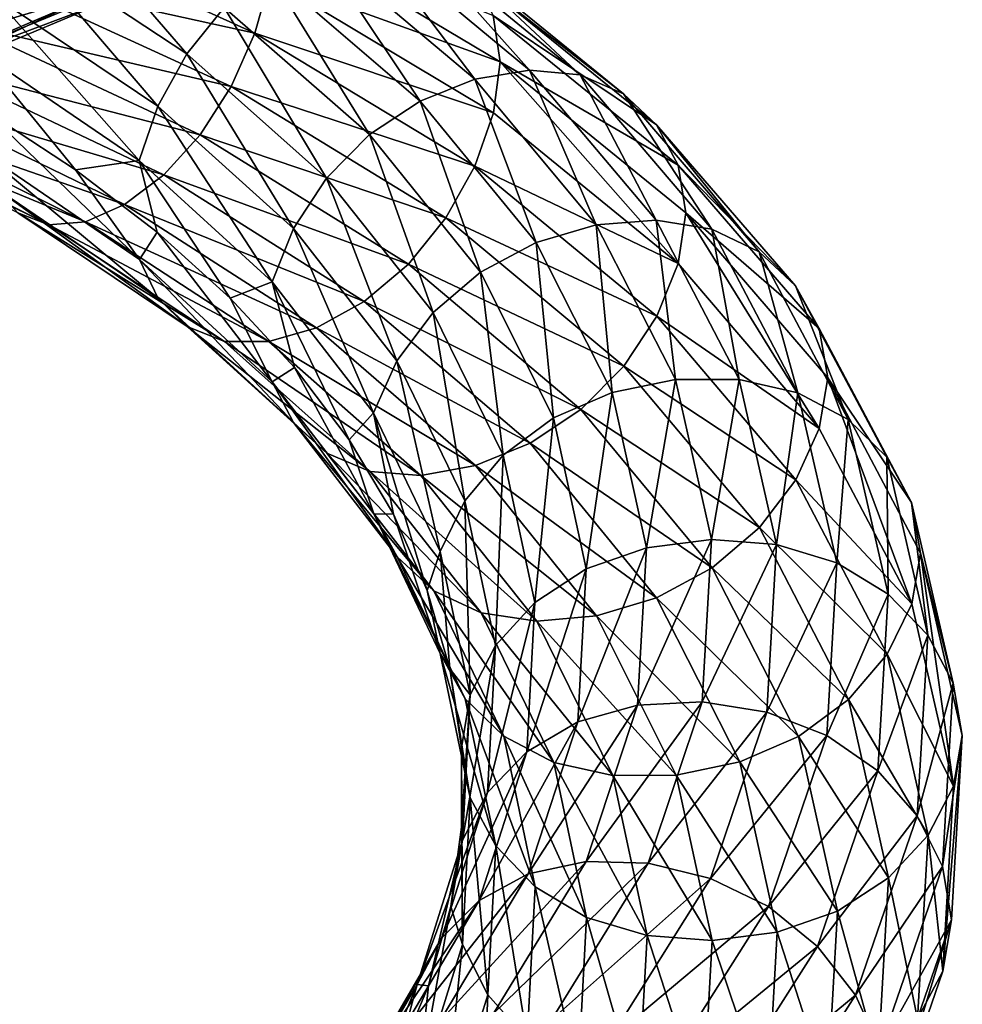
# Model space of a CAD drawing. Header units: metres. Extents: x -109 to 109, y -917 to 389.
# Tile 286 of 656: x 9 to 19, y -791 to -780. Entities that reach past the tile are written whole.
import ezdxf

# ---------------------------------------------------------------- set-up
doc = ezdxf.new("R2010")
doc.units = ezdxf.units.M
doc.layers.add('solid_24503124_XXX_01_SW0001_01', color=7, linetype='CONTINUOUS')

msp = doc.modelspace()

# ---------------------------------------------------------------- linework, layer by layer
at = {"layer": 'solid_24503124_XXX_01_SW0001_01'}
for points in [[(8.619066, -779.275879, -27.650146), (10.471713, -780.500244, -26.385393), (8.957959, -778.744568, -27.894611)], [(10.471713, -780.500244, -26.385393), (10.88345, -779.993591, -26.567635), (8.957959, -778.744568, -27.894611)], [(8.468234, -779.02478, -33.271667), (11.219604, -780.274475, -31.96666), (8.271268, -779.62262, -33.13636)], [(11.387056, -779.679199, -31.920271), (11.219604, -780.274475, -31.96666), (8.468234, -779.02478, -33.271667)], [(11.445765, -779.120605, -31.73255), (13.90907, -780.589844, -29.979591), (11.387056, -779.679199, -31.920271)], [(13.833266, -780.080688, -29.659571), (13.90907, -780.589844, -29.979591), (11.445765, -779.120605, -31.73255)], [(11.890303, -779.312256, -27.281261), (13.6312, -780.780701, -25.507732), (12.412938, -779.171082, -27.753031)], [(12.412938, -779.171082, -27.753031), (14.230356, -780.681458, -25.890978), (12.897911, -779.181702, -28.258476)], [(13.6312, -780.780701, -25.507732), (14.230356, -780.681458, -25.890978), (12.412938, -779.171082, -27.753031)], [(12.897911, -779.181702, -28.258476), (14.786336, -780.732666, -26.315605), (13.310499, -779.351379, -28.765818)], [(14.230356, -780.681458, -25.890978), (14.786336, -780.732666, -26.315605), (12.897911, -779.181702, -28.258476)], [(8.358105, -779.86676, -27.549622), (10.154659, -781.073364, -26.333994), (8.619066, -779.275879, -27.650146)], [(10.154659, -781.073364, -26.333994), (10.471713, -780.500244, -26.385393), (8.619066, -779.275879, -27.650146)], [(11.367856, -779.591187, -26.875307), (13.032261, -781.019104, -25.191452), (11.890303, -779.312256, -27.281261)], [(13.032261, -781.019104, -25.191452), (13.6312, -780.780701, -25.507732), (11.890303, -779.312256, -27.281261)], [(10.129885, -779.330261, 1.87859), (7.262516, -780.496277, 3.04697), (9.894269, -779.710205, 1.330834)], [(7.370909, -779.990417, 3.530076), (7.262516, -780.496277, 3.04697), (10.129885, -779.330261, 1.87859)], [(13.310499, -779.351379, -28.765818), (15.259332, -780.938904, -26.755785), (13.628592, -779.659912, -29.243374)], [(14.786336, -780.732666, -26.315605), (15.259332, -780.938904, -26.755785), (13.310499, -779.351379, -28.765818)], [(8.840061, -779.807373, -0.468119), (6.337791, -780.900513, 0.516351), (8.451672, -779.49939, -0.989172)], [(8.271268, -779.62262, -33.13636), (10.958643, -780.858826, -31.870977), (8.015481, -780.17334, -32.850281)], [(11.219604, -780.274475, -31.96666), (10.958643, -780.858826, -31.870977), (8.271268, -779.62262, -33.13636)], [(10.88345, -779.993591, -26.567635), (12.476931, -781.385254, -24.968063), (11.367856, -779.591187, -26.875307)], [(12.476931, -781.385254, -24.968063), (13.032261, -781.019104, -25.191452), (11.367856, -779.591187, -26.875307)], [(9.894269, -779.710205, 1.330834), (7.093595, -780.864746, 2.463863), (9.588292, -779.926514, 0.731607)], [(7.262516, -780.496277, 3.04697), (7.093595, -780.864746, 2.463863), (9.894269, -779.710205, 1.330834)], [(11.387056, -779.679199, -31.920271), (13.834675, -781.146912, -30.184969), (11.219604, -780.274475, -31.96666)], [(13.90907, -780.589844, -29.979591), (13.834675, -781.146912, -30.184969), (11.387056, -779.679199, -31.920271)], [(13.628592, -779.659912, -29.243374), (15.623999, -781.278015, -27.183367), (13.833266, -780.080688, -29.659571)], [(15.259332, -780.938904, -26.755785), (15.623999, -781.278015, -27.183367), (13.628592, -779.659912, -29.243374)], [(6.616143, -781.07251, 1.156827), (6.337791, -780.900513, 0.516351), (8.840061, -779.807373, -0.468119)], [(9.228311, -779.955688, 0.118729), (6.616143, -781.07251, 1.156827), (8.840061, -779.807373, -0.468119)], [(6.874227, -781.064331, 1.820401), (6.616143, -781.07251, 1.156827), (9.228311, -779.955688, 0.118729)], [(9.588292, -779.926514, 0.731607), (6.874227, -781.064331, 1.820401), (9.228311, -779.955688, 0.118729)], [(7.093595, -780.864746, 2.463863), (6.874227, -781.064331, 1.820401), (9.588292, -779.926514, 0.731607)], [(8.190653, -780.473267, -27.595682), (9.951213, -781.669861, -26.413115), (8.358105, -779.86676, -27.549622)], [(9.951213, -781.669861, -26.413115), (10.154659, -781.073364, -26.333994), (8.358105, -779.86676, -27.549622)], [(10.471713, -780.500244, -26.385393), (12.00491, -781.862488, -24.858692), (10.88345, -779.993591, -26.567635)], [(12.00491, -781.862488, -24.858692), (12.476931, -781.385254, -24.968063), (10.88345, -779.993591, -26.567635)], [(8.015481, -780.17334, -32.850281), (10.61975, -781.390015, -31.634554), (7.71455, -780.637085, -32.422737)], [(10.958643, -780.858826, -31.870977), (10.61975, -781.390015, -31.634554), (8.015481, -780.17334, -32.850281)], [(13.833266, -780.080688, -29.659571), (15.85864, -781.721375, -27.569662), (13.90907, -780.589844, -29.979591)], [(15.623999, -781.278015, -27.183367), (15.85864, -781.721375, -27.569662), (13.833266, -780.080688, -29.659571)], [(11.219604, -780.274475, -31.96666), (13.631229, -781.733459, -30.265076), (10.958643, -780.858826, -31.870977)], [(13.834675, -781.146912, -30.184969), (13.631229, -781.733459, -30.265076), (11.219604, -780.274475, -31.96666)], [(8.190653, -780.473267, -27.595682), (8.271089, -781.128601, -27.710138), (9.252774, -781.772339, -27.091536)], [(8.190653, -780.473267, -27.595682), (9.252774, -781.772339, -27.091536), (9.951213, -781.669861, -26.413115)], [(10.154659, -781.073364, -26.333994), (11.641436, -782.414185, -24.864742), (10.471713, -780.500244, -26.385393)], [(11.641436, -782.414185, -24.864742), (12.00491, -781.862488, -24.858692), (10.471713, -780.500244, -26.385393)], [(13.90907, -780.589844, -29.979591), (15.860254, -782.800964, -28.105288), (13.834675, -781.146912, -30.184969)], [(13.90907, -780.589844, -29.979591), (15.945544, -782.244446, -27.880678), (15.860254, -782.800964, -28.105288)], [(15.85864, -781.721375, -27.569662), (15.945544, -782.244446, -27.880678), (13.90907, -780.589844, -29.979591)], [(7.71455, -780.637085, -32.422737), (10.221044, -781.829346, -31.263987), (7.389987, -780.988708, -31.887646)], [(10.61975, -781.390015, -31.634554), (10.221044, -781.829346, -31.263987), (7.71455, -780.637085, -32.422737)], [(13.6312, -780.780701, -25.507732), (14.959552, -782.376709, -23.500439), (14.230356, -780.681458, -25.890978)], [(14.230356, -780.681458, -25.890978), (15.617095, -782.325134, -23.784872), (14.786336, -780.732666, -26.315605)], [(14.959552, -782.376709, -23.500439), (15.617095, -782.325134, -23.784872), (14.230356, -780.681458, -25.890978)], [(13.032261, -781.019104, -25.191452), (14.302246, -782.569153, -23.284225), (13.6312, -780.780701, -25.507732)], [(14.302246, -782.569153, -23.284225), (14.959552, -782.376709, -23.500439), (13.6312, -780.780701, -25.507732)], [(14.786336, -780.732666, -26.315605), (16.227255, -782.422485, -24.119253), (15.259332, -780.938904, -26.755785)], [(15.617095, -782.325134, -23.784872), (16.227255, -782.422485, -24.119253), (14.786336, -780.732666, -26.315605)], [(10.958643, -780.858826, -31.870977), (13.314176, -782.300415, -30.218807), (10.61975, -781.390015, -31.634554)], [(13.631229, -781.733459, -30.265076), (13.314176, -782.300415, -30.218807), (10.958643, -780.858826, -31.870977)], [(15.259332, -780.938904, -26.755785), (16.746344, -782.670349, -24.484394), (15.623999, -781.278015, -27.183367)], [(16.227255, -782.422485, -24.119253), (16.746344, -782.670349, -24.484394), (15.259332, -780.938904, -26.755785)], [(7.389987, -780.988708, -31.887646), (9.791029, -782.153381, -30.789227), (7.065306, -781.206299, -31.2854)], [(10.221044, -781.829346, -31.263987), (9.791029, -782.153381, -30.789227), (7.389987, -780.988708, -31.887646)], [(12.476931, -781.385254, -24.968063), (13.6928, -782.894104, -23.154846), (13.032261, -781.019104, -25.191452)], [(13.6928, -782.894104, -23.154846), (14.302246, -782.569153, -23.284225), (13.032261, -781.019104, -25.191452)], [(8.191813, -781.55249, -28.123819), (9.952621, -782.756653, -26.948675), (8.271089, -781.128601, -27.710138)], [(9.952621, -782.756653, -26.948675), (9.252774, -781.772339, -27.091536), (8.271089, -781.128601, -27.710138)], [(9.951213, -781.669861, -26.413115), (11.408202, -782.998718, -24.982433), (10.154659, -781.073364, -26.333994)], [(11.408202, -782.998718, -24.982433), (11.641436, -782.414185, -24.864742), (10.154659, -781.073364, -26.333994)], [(13.834675, -781.146912, -30.184969), (15.860254, -782.800964, -28.105288), (13.631229, -781.733459, -30.265076)], [(8.961685, -782.377014, -29.671925), (8.622092, -782.244202, -29.10251), (6.507707, -781.158997, -30.042162)], [(6.764022, -781.267883, -30.656715), (8.961685, -782.377014, -29.671925), (6.507707, -781.158997, -30.042162)], [(7.065306, -781.206299, -31.2854), (9.360858, -782.342529, -30.246391), (6.764022, -781.267883, -30.656715)], [(9.791029, -782.153381, -30.789227), (9.360858, -782.342529, -30.246391), (7.065306, -781.206299, -31.2854)], [(9.360858, -782.342529, -30.246391), (8.961685, -782.377014, -29.671925), (6.764022, -781.267883, -30.656715)], [(15.623999, -781.278015, -27.183367), (17.146547, -783.044128, -24.856102), (15.85864, -781.721375, -27.569662)], [(16.746344, -782.670349, -24.484394), (17.146547, -783.044128, -24.856102), (15.623999, -781.278015, -27.183367)], [(10.61975, -781.390015, -31.634554), (12.902438, -782.806519, -30.044451), (10.221044, -781.829346, -31.263987)], [(13.314176, -782.300415, -30.218807), (12.902438, -782.806519, -30.044451), (10.61975, -781.390015, -31.634554)], [(12.00491, -781.862488, -24.858692), (13.174781, -783.337708, -23.126709), (12.476931, -781.385254, -24.968063)], [(13.174781, -783.337708, -23.126709), (13.6928, -782.894104, -23.154846), (12.476931, -781.385254, -24.968063)], [(10.157296, -783.182678, -27.37336), (9.952621, -782.756653, -26.948675), (8.191813, -781.55249, -28.123819)], [(8.360275, -781.960999, -28.574385), (10.157296, -783.182678, -27.37336), (8.191813, -781.55249, -28.123819)], [(9.951213, -781.669861, -26.413115), (9.252774, -781.772339, -27.091536), (10.147493, -782.45636, -26.395512)], [(9.951213, -781.669861, -26.413115), (10.147493, -782.45636, -26.395512), (10.949896, -783.179504, -25.627472)], [(9.951213, -781.669861, -26.413115), (10.949896, -783.179504, -25.627472), (11.408202, -782.998718, -24.982433)], [(9.952621, -782.756653, -26.948675), (10.147493, -782.45636, -26.395512), (9.252774, -781.772339, -27.091536)], [(13.631229, -781.733459, -30.265076), (15.627022, -783.377075, -28.224749), (13.314176, -782.300415, -30.218807)], [(15.860254, -782.800964, -28.105288), (15.627022, -783.377075, -28.224749), (13.631229, -781.733459, -30.265076)], [(15.85864, -781.721375, -27.569662), (17.404053, -783.513184, -25.20891), (15.945544, -782.244446, -27.880678)], [(17.146547, -783.044128, -24.856102), (17.404053, -783.513184, -25.20891), (15.85864, -781.721375, -27.569662)], [(10.221044, -781.829346, -31.263987), (12.418032, -783.214233, -29.745207), (9.791029, -782.153381, -30.789227)], [(12.902438, -782.806519, -30.044451), (12.418032, -783.214233, -29.745207), (10.221044, -781.829346, -31.263987)], [(11.641436, -782.414185, -24.864742), (12.775886, -783.865112, -23.196758), (12.00491, -781.862488, -24.858692)], [(12.775886, -783.865112, -23.196758), (13.174781, -783.337708, -23.126709), (12.00491, -781.862488, -24.858692)], [(10.475389, -783.490845, -27.858879), (10.157296, -783.182678, -27.37336), (8.360275, -781.960999, -28.574385)], [(8.622092, -782.244202, -29.10251), (10.475389, -783.490845, -27.858879), (8.360275, -781.960999, -28.574385)], [(9.791029, -782.153381, -30.789227), (11.895586, -783.502747, -29.346062), (9.360858, -782.342529, -30.246391)], [(12.418032, -783.214233, -29.745207), (11.895586, -783.502747, -29.346062), (9.791029, -782.153381, -30.789227)], [(10.887977, -783.654541, -28.37145), (10.475389, -783.490845, -27.858879), (8.622092, -782.244202, -29.10251)], [(8.961685, -782.377014, -29.671925), (10.887977, -783.654541, -28.37145), (8.622092, -782.244202, -29.10251)], [(9.360858, -782.342529, -30.246391), (11.372951, -783.655212, -28.877779), (8.961685, -782.377014, -29.671925)], [(11.895586, -783.502747, -29.346062), (11.372951, -783.655212, -28.877779), (9.360858, -782.342529, -30.246391)], [(13.314176, -782.300415, -30.218807), (15.263547, -783.923218, -28.23628), (12.902438, -782.806519, -30.044451)], [(15.627022, -783.377075, -28.224749), (15.263547, -783.923218, -28.23628), (13.314176, -782.300415, -30.218807)], [(14.959552, -782.376709, -23.500439), (15.831909, -784.069763, -21.3277), (15.617095, -782.325134, -23.784872)], [(15.617095, -782.325134, -23.784872), (16.527798, -784.07019, -21.506021), (16.227255, -782.422485, -24.119253)], [(15.831909, -784.069763, -21.3277), (16.527798, -784.07019, -21.506021), (15.617095, -782.325134, -23.784872)], [(15.945544, -782.244446, -27.880678), (17.405827, -784.607849, -25.755699), (15.860254, -782.800964, -28.105288)], [(15.945544, -782.244446, -27.880678), (17.499496, -784.05304, -25.508423), (17.405827, -784.607849, -25.755699)], [(17.404053, -783.513184, -25.20891), (17.499496, -784.05304, -25.508423), (15.945544, -782.244446, -27.880678)], [(11.372951, -783.655212, -28.877779), (10.887977, -783.654541, -28.37145), (8.961685, -782.377014, -29.671925)], [(11.408202, -782.998718, -24.982433), (12.519924, -784.436096, -23.357355), (11.641436, -782.414185, -24.864742)], [(12.519924, -784.436096, -23.357355), (12.775886, -783.865112, -23.196758), (11.641436, -782.414185, -24.864742)], [(14.302246, -782.569153, -23.284225), (15.136273, -784.211914, -21.218931), (14.959552, -782.376709, -23.500439)], [(15.136273, -784.211914, -21.218931), (15.831909, -784.069763, -21.3277), (14.959552, -782.376709, -23.500439)], [(16.227255, -782.422485, -24.119253), (17.173538, -784.217834, -21.743475), (16.746344, -782.670349, -24.484394)], [(16.527798, -784.07019, -21.506021), (17.173538, -784.217834, -21.743475), (16.227255, -782.422485, -24.119253)], [(9.952621, -782.756653, -26.948675), (11.409817, -784.094727, -25.526224), (10.147493, -782.45636, -26.395512)], [(11.409817, -784.094727, -25.526224), (10.949896, -783.179504, -25.627472), (10.147493, -782.45636, -26.395512)], [(13.6928, -782.894104, -23.154846), (14.491288, -784.491821, -21.190472), (14.302246, -782.569153, -23.284225)], [(14.491288, -784.491821, -21.190472), (15.136273, -784.211914, -21.218931), (14.302246, -782.569153, -23.284225)], [(11.644459, -784.541748, -25.920322), (11.409817, -784.094727, -25.526224), (9.952621, -782.756653, -26.948675)], [(10.157296, -783.182678, -27.37336), (11.644459, -784.541748, -25.920322), (9.952621, -782.756653, -26.948675)], [(16.746344, -782.670349, -24.484394), (17.722897, -784.511047, -22.028004), (17.146547, -783.044128, -24.856102)], [(17.173538, -784.217834, -21.743475), (17.722897, -784.511047, -22.028004), (16.746344, -782.670349, -24.484394)], [(12.902438, -782.806519, -30.044451), (14.791526, -784.399231, -28.134602), (12.418032, -783.214233, -29.745207)], [(15.263547, -783.923218, -28.23628), (14.791526, -784.399231, -28.134602), (12.902438, -782.806519, -30.044451)], [(15.860254, -782.800964, -28.105288), (17.405827, -784.607849, -25.755699), (15.627022, -783.377075, -28.224749)], [(13.174781, -783.337708, -23.126709), (13.943061, -784.898804, -21.249519), (13.6928, -782.894104, -23.154846)], [(13.943061, -784.898804, -21.249519), (14.491288, -784.491821, -21.190472), (13.6928, -782.894104, -23.154846)], [(11.408202, -782.998718, -24.982433), (10.949896, -783.179504, -25.627472), (11.654681, -783.939514, -24.794556)], [(11.408202, -782.998718, -24.982433), (11.654681, -783.939514, -24.794556), (12.253761, -784.730957, -23.907106)], [(11.408202, -782.998718, -24.982433), (12.253761, -784.730957, -23.907106), (12.519924, -784.436096, -23.357355)], [(17.146547, -783.044128, -24.856102), (18.146439, -784.922729, -22.33967), (17.404053, -783.513184, -25.20891)], [(17.722897, -784.511047, -22.028004), (18.146439, -784.922729, -22.33967), (17.146547, -783.044128, -24.856102)], [(12.009125, -784.879822, -26.355661), (11.644459, -784.541748, -25.920322), (10.157296, -783.182678, -27.37336)], [(10.475389, -783.490845, -27.858879), (12.009125, -784.879822, -26.355661), (10.157296, -783.182678, -27.37336)], [(11.409817, -784.094727, -25.526224), (11.654681, -783.939514, -24.794556), (10.949896, -783.179504, -25.627472)], [(12.418032, -783.214233, -29.745207), (14.236196, -784.769104, -27.918951), (11.895586, -783.502747, -29.346062)], [(14.791526, -784.399231, -28.134602), (14.236196, -784.769104, -27.918951), (12.418032, -783.214233, -29.745207)], [(12.775886, -783.865112, -23.196758), (13.520904, -785.399658, -21.388226), (13.174781, -783.337708, -23.126709)], [(13.520904, -785.399658, -21.388226), (13.943061, -784.898804, -21.249519), (13.174781, -783.337708, -23.126709)], [(15.627022, -783.377075, -28.224749), (17.149864, -785.172058, -25.918961), (15.263547, -783.923218, -28.23628)], [(17.405827, -784.607849, -25.755699), (17.149864, -785.172058, -25.918961), (15.627022, -783.377075, -28.224749)], [(12.482121, -785.080688, -26.801399), (12.009125, -784.879822, -26.355661), (10.475389, -783.490845, -27.858879)], [(10.887977, -783.654541, -28.37145), (12.482121, -785.080688, -26.801399), (10.475389, -783.490845, -27.858879)], [(11.895586, -783.502747, -29.346062), (13.637257, -785.015015, -27.60849), (11.372951, -783.655212, -28.877779)], [(14.236196, -784.769104, -27.918951), (13.637257, -785.015015, -27.60849), (11.895586, -783.502747, -29.346062)], [(17.404053, -783.513184, -25.20891), (18.418961, -785.419739, -22.656467), (17.499496, -784.05304, -25.508423)], [(18.146439, -784.922729, -22.33967), (18.418961, -785.419739, -22.656467), (17.404053, -783.513184, -25.20891)], [(13.038101, -785.123413, -27.227703), (12.482121, -785.080688, -26.801399), (10.887977, -783.654541, -28.37145)], [(11.372951, -783.655212, -28.877779), (13.038101, -785.123413, -27.227703), (10.887977, -783.654541, -28.37145)], [(13.637257, -785.015015, -27.60849), (13.038101, -785.123413, -27.227703), (11.372951, -783.655212, -28.877779)], [(11.409817, -784.094727, -25.526224), (12.521696, -785.54248, -23.910044), (11.654681, -783.939514, -24.794556)], [(12.521696, -785.54248, -23.910044), (12.253761, -784.730957, -23.907106), (11.654681, -783.939514, -24.794556)], [(12.519924, -784.436096, -23.357355), (13.250016, -785.955811, -21.594822), (12.775886, -783.865112, -23.196758)], [(13.250016, -785.955811, -21.594822), (13.520904, -785.399658, -21.388226), (12.775886, -783.865112, -23.196758)], [(15.263547, -783.923218, -28.23628), (16.750969, -785.694519, -25.994886), (14.791526, -784.399231, -28.134602)], [(17.149864, -785.172058, -25.918961), (16.750969, -785.694519, -25.994886), (15.263547, -783.923218, -28.23628)], [(15.136273, -784.211914, -21.218931), (15.511389, -785.914307, -19.066734), (15.831909, -784.069763, -21.3277)], [(15.511389, -785.914307, -19.066734), (16.224264, -785.825134, -19.063971), (15.831909, -784.069763, -21.3277)], [(15.831909, -784.069763, -21.3277), (16.224264, -785.825134, -19.063971), (16.527798, -784.07019, -21.506021)], [(16.224264, -785.825134, -19.063971), (16.937397, -785.880371, -19.132135), (16.527798, -784.07019, -21.506021)], [(16.527798, -784.07019, -21.506021), (16.937397, -785.880371, -19.132135), (17.173538, -784.217834, -21.743475)], [(17.499496, -784.05304, -25.508423), (18.420837, -786.530701, -23.215134), (17.405827, -784.607849, -25.755699)], [(17.499496, -784.05304, -25.508423), (18.51759, -785.97467, -22.947664), (18.420837, -786.530701, -23.215134)], [(18.418961, -785.419739, -22.656467), (18.51759, -785.97467, -22.947664), (17.499496, -784.05304, -25.508423)], [(12.779203, -786.013428, -24.269875), (12.521696, -785.54248, -23.910044), (11.409817, -784.094727, -25.526224)], [(11.644459, -784.541748, -25.920322), (12.779203, -786.013428, -24.269875), (11.409817, -784.094727, -25.526224)], [(14.491288, -784.491821, -21.190472), (14.850418, -786.146729, -19.143034), (15.136273, -784.211914, -21.218931)], [(14.850418, -786.146729, -19.143034), (15.511389, -785.914307, -19.066734), (15.136273, -784.211914, -21.218931)], [(16.937397, -785.880371, -19.132135), (17.599142, -786.081055, -19.268969), (17.173538, -784.217834, -21.743475)], [(17.173538, -784.217834, -21.743475), (17.599142, -786.081055, -19.268969), (17.722897, -784.511047, -22.028004)], [(12.519924, -784.436096, -23.357355), (12.253761, -784.730957, -23.907106), (12.739027, -785.546814, -22.977497)], [(12.519924, -784.436096, -23.357355), (12.739027, -785.546814, -22.977497), (13.107234, -786.384949, -22.012587)], [(12.519924, -784.436096, -23.357355), (13.107234, -786.384949, -22.012587), (13.250016, -785.955811, -21.594822)], [(13.943061, -784.898804, -21.249519), (14.288605, -786.514954, -19.292576), (14.491288, -784.491821, -21.190472)], [(14.791526, -784.399231, -28.134602), (16.23295, -786.136292, -25.974228), (14.236196, -784.769104, -27.918951)], [(14.288605, -786.514954, -19.292576), (14.850418, -786.146729, -19.143034), (14.491288, -784.491821, -21.190472)], [(16.750969, -785.694519, -25.994886), (16.23295, -786.136292, -25.974228), (14.791526, -784.399231, -28.134602)], [(13.179406, -786.385559, -24.649103), (12.779203, -786.013428, -24.269875), (11.644459, -784.541748, -25.920322)], [(12.009125, -784.879822, -26.355661), (13.179406, -786.385559, -24.649103), (11.644459, -784.541748, -25.920322)], [(17.405827, -784.607849, -25.755699), (18.420837, -786.530701, -23.215134), (17.149864, -785.172058, -25.918961)], [(17.599142, -786.081055, -19.268969), (18.162115, -786.422058, -19.469818), (17.722897, -784.511047, -22.028004)], [(17.722897, -784.511047, -22.028004), (18.162115, -786.422058, -19.469818), (18.146439, -784.922729, -22.33967)], [(12.521696, -785.54248, -23.910044), (12.739027, -785.546814, -22.977497), (12.253761, -784.730957, -23.907106)], [(14.236196, -784.769104, -27.918951), (15.623504, -786.463196, -25.851803), (13.637257, -785.015015, -27.60849)], [(16.23295, -786.136292, -25.974228), (15.623504, -786.463196, -25.851803), (14.236196, -784.769104, -27.918951)], [(13.698495, -786.62854, -25.02018), (13.179406, -786.385559, -24.649103), (12.009125, -784.879822, -26.355661)], [(12.482121, -785.080688, -26.801399), (13.698495, -786.62854, -25.02018), (12.009125, -784.879822, -26.355661)], [(13.520904, -785.399658, -21.388226), (13.855987, -786.987793, -19.502542), (13.943061, -784.898804, -21.249519)], [(13.855987, -786.987793, -19.502542), (14.288605, -786.514954, -19.292576), (13.943061, -784.898804, -21.249519)], [(18.146439, -784.922729, -22.33967), (18.596153, -786.873596, -19.719158), (18.418961, -785.419739, -22.656467)], [(18.162115, -786.422058, -19.469818), (18.596153, -786.873596, -19.719158), (18.146439, -784.922729, -22.33967)], [(13.637257, -785.015015, -27.60849), (14.966198, -786.660706, -25.64028), (13.038101, -785.123413, -27.227703)], [(15.623504, -786.463196, -25.851803), (14.966198, -786.660706, -25.64028), (13.637257, -785.015015, -27.60849)], [(14.308655, -786.719116, -25.357136), (13.698495, -786.62854, -25.02018), (12.482121, -785.080688, -26.801399)], [(13.038101, -785.123413, -27.227703), (14.308655, -786.719116, -25.357136), (12.482121, -785.080688, -26.801399)], [(14.966198, -786.660706, -25.64028), (14.308655, -786.719116, -25.357136), (13.038101, -785.123413, -27.227703)], [(17.149864, -785.172058, -25.918961), (18.14995, -787.081848, -23.425371), (16.750969, -785.694519, -25.994886)], [(18.420837, -786.530701, -23.215134), (18.14995, -787.081848, -23.425371), (17.149864, -785.172058, -25.918961)], [(13.250016, -785.955811, -21.594822), (13.578385, -787.528198, -19.75687), (13.520904, -785.399658, -21.388226)], [(13.578385, -787.528198, -19.75687), (13.855987, -786.987793, -19.502542), (13.520904, -785.399658, -21.388226)], [(18.418961, -785.419739, -22.656467), (18.875429, -787.399902, -19.998579), (18.51759, -785.97467, -22.947664)], [(18.596153, -786.873596, -19.719158), (18.875429, -787.399902, -19.998579), (18.418961, -785.419739, -22.656467)], [(12.521696, -785.54248, -23.910044), (13.251892, -787.073486, -22.156914), (12.739027, -785.546814, -22.977497)], [(13.524415, -787.570496, -22.479885), (13.251892, -787.073486, -22.156914), (12.521696, -785.54248, -23.910044)], [(12.779203, -786.013428, -24.269875), (13.524415, -787.570496, -22.479885), (12.521696, -785.54248, -23.910044)], [(13.251892, -787.073486, -22.156914), (13.107234, -786.384949, -22.012587), (12.739027, -785.546814, -22.977497)], [(16.750969, -785.694519, -25.994886), (17.727793, -787.578369, -23.570385), (16.23295, -786.136292, -25.974228)], [(18.14995, -787.081848, -23.425371), (17.727793, -787.578369, -23.570385), (16.750969, -785.694519, -25.994886)], [(15.414899, -787.640686, -16.901585), (16.123339, -787.605652, -16.78661), (16.224264, -785.825134, -19.063971)], [(15.511389, -785.914307, -19.066734), (15.414899, -787.640686, -16.901585), (16.224264, -785.825134, -19.063971)], [(16.224264, -785.825134, -19.063971), (16.123339, -787.605652, -16.78661), (16.937397, -785.880371, -19.132135)], [(16.123339, -787.605652, -16.78661), (16.832037, -787.716919, -16.743961), (16.937397, -785.880371, -19.132135)], [(16.937397, -785.880371, -19.132135), (16.832037, -787.716919, -16.743961), (17.599142, -786.081055, -19.268969)], [(13.947956, -787.979675, -22.798813), (13.524415, -787.570496, -22.479885), (12.779203, -786.013428, -24.269875)], [(13.179406, -786.385559, -24.649103), (13.947956, -787.979675, -22.798813), (12.779203, -786.013428, -24.269875)], [(13.250016, -785.955811, -21.594822), (13.107234, -786.384949, -22.012587), (13.356105, -787.241455, -21.021511)], [(13.250016, -785.955811, -21.594822), (13.356105, -787.241455, -21.021511), (13.578385, -787.528198, -19.75687)], [(14.758039, -787.824585, -17.08329), (15.414899, -787.640686, -16.901585), (15.511389, -785.914307, -19.066734)], [(14.850418, -786.146729, -19.143034), (14.758039, -787.824585, -17.08329), (15.511389, -785.914307, -19.066734)], [(18.51759, -785.97467, -22.947664), (18.877352, -788.527832, -20.56958), (18.420837, -786.530701, -23.215134)], [(18.51759, -785.97467, -22.947664), (18.974907, -787.973999, -20.276798), (18.877352, -788.527832, -20.56958)], [(18.875429, -787.399902, -19.998579), (18.974907, -787.973999, -20.276798), (18.51759, -785.97467, -22.947664)], [(16.832037, -787.716919, -16.743961), (17.489664, -787.971741, -16.779589), (17.599142, -786.081055, -19.268969)], [(17.599142, -786.081055, -19.268969), (17.489664, -787.971741, -16.779589), (18.162115, -786.422058, -19.469818)], [(14.199721, -788.15332, -17.323895), (14.758039, -787.824585, -17.08329), (14.850418, -786.146729, -19.143034)], [(14.288605, -786.514954, -19.292576), (14.199721, -788.15332, -17.323895), (14.850418, -786.146729, -19.143034)], [(16.23295, -786.136292, -25.974228), (17.179565, -787.982788, -23.636673), (15.623504, -786.463196, -25.851803)], [(17.727793, -787.578369, -23.570385), (17.179565, -787.982788, -23.636673), (16.23295, -786.136292, -25.974228)], [(13.251892, -787.073486, -22.156914), (13.356105, -787.241455, -21.021511), (13.107234, -786.384949, -22.012587)], [(14.497315, -788.268616, -23.089687), (13.947956, -787.979675, -22.798813), (13.179406, -786.385559, -24.649103)], [(13.698495, -786.62854, -25.02018), (14.497315, -788.268616, -23.089687), (13.179406, -786.385559, -24.649103)], [(17.489664, -787.971741, -16.779589), (18.049137, -788.361389, -16.896288), (18.162115, -786.422058, -19.469818)], [(18.162115, -786.422058, -19.469818), (18.049137, -788.361389, -16.896288), (18.596153, -786.873596, -19.719158)], [(13.769794, -788.597473, -17.605577), (14.199721, -788.15332, -17.323895), (14.288605, -786.514954, -19.292576)], [(13.855987, -786.987793, -19.502542), (13.769794, -788.597473, -17.605577), (14.288605, -786.514954, -19.292576)], [(15.623504, -786.463196, -25.851803), (16.53458, -788.262756, -23.614313), (14.966198, -786.660706, -25.64028)], [(17.179565, -787.982788, -23.636673), (16.53458, -788.262756, -23.614313), (15.623504, -786.463196, -25.851803)], [(18.420837, -786.530701, -23.215134), (18.877352, -788.527832, -20.56958), (18.14995, -787.081848, -23.425371)], [(15.143057, -788.411316, -23.330694), (14.497315, -788.268616, -23.089687), (13.698495, -786.62854, -25.02018)], [(14.308655, -786.719116, -25.357136), (15.143057, -788.411316, -23.330694), (13.698495, -786.62854, -25.02018)], [(14.966198, -786.660706, -25.64028), (15.838944, -788.407471, -23.509001), (14.308655, -786.719116, -25.357136)], [(16.53458, -788.262756, -23.614313), (15.838944, -788.407471, -23.509001), (14.966198, -786.660706, -25.64028)], [(15.838944, -788.407471, -23.509001), (15.143057, -788.411316, -23.330694), (14.308655, -786.719116, -25.357136)], [(18.049137, -788.361389, -16.896288), (18.480473, -788.853455, -17.082975), (18.596153, -786.873596, -19.719158)], [(18.596153, -786.873596, -19.719158), (18.480473, -788.853455, -17.082975), (18.875429, -787.399902, -19.998579)], [(13.251892, -787.073486, -22.156914), (13.580308, -788.657715, -20.328691), (13.356105, -787.241455, -21.021511)], [(13.859585, -789.182068, -20.613388), (13.580308, -788.657715, -20.328691), (13.251892, -787.073486, -22.156914)], [(13.524415, -787.570496, -22.479885), (13.859585, -789.182068, -20.613388), (13.251892, -787.073486, -22.156914)], [(13.493919, -789.121704, -17.907961), (13.769794, -788.597473, -17.605577), (13.855987, -786.987793, -19.502542)], [(13.578385, -787.528198, -19.75687), (13.493919, -789.121704, -17.907961), (13.855987, -786.987793, -19.502542)], [(18.14995, -787.081848, -23.425371), (18.599751, -789.065125, -20.828579), (17.727793, -787.578369, -23.570385)], [(18.877352, -788.527832, -20.56958), (18.599751, -789.065125, -20.828579), (18.14995, -787.081848, -23.425371)], [(13.580308, -788.657715, -20.328691), (13.482705, -788.107239, -20.019423), (13.356105, -787.241455, -21.021511)], [(13.578385, -787.528198, -19.75687), (13.356105, -787.241455, -21.021511), (13.482705, -788.107239, -20.019423)], [(18.480473, -788.853455, -17.082975), (18.758013, -789.409607, -17.32485), (18.875429, -787.399902, -19.998579)], [(18.875429, -787.399902, -19.998579), (18.758013, -789.409607, -17.32485), (18.974907, -787.973999, -20.276798)], [(13.578385, -787.528198, -19.75687), (13.482705, -788.107239, -20.019423), (13.486116, -788.976624, -19.017256)], [(13.578385, -787.528198, -19.75687), (13.486116, -788.976624, -19.017256), (13.493919, -789.121704, -17.907961)], [(14.293622, -789.63031, -20.869719), (13.859585, -789.182068, -20.613388), (13.524415, -787.570496, -22.479885)], [(13.947956, -787.979675, -22.798813), (14.293622, -789.63031, -20.869719), (13.524415, -787.570496, -22.479885)], [(14.849699, -789.35498, -14.796535), (15.532165, -789.373596, -14.572045), (16.123339, -787.605652, -16.78661)], [(15.414899, -787.640686, -16.901585), (14.849699, -789.35498, -14.796535), (16.123339, -787.605652, -16.78661)], [(16.123339, -787.605652, -16.78661), (15.532165, -789.373596, -14.572045), (16.832037, -787.716919, -16.743961)], [(17.727793, -787.578369, -23.570385), (18.167131, -789.534302, -21.045305), (17.179565, -787.982788, -23.636673)], [(18.599751, -789.065125, -20.828579), (18.167131, -789.534302, -21.045305), (17.727793, -787.578369, -23.570385)], [(14.216925, -789.490784, -15.081138), (14.849699, -789.35498, -14.796535), (15.414899, -787.640686, -16.901585)], [(14.758039, -787.824585, -17.08329), (14.216925, -789.490784, -15.081138), (15.414899, -787.640686, -16.901585)], [(15.532165, -789.373596, -14.572045), (16.214876, -789.540222, -14.421271), (16.832037, -787.716919, -16.743961)], [(16.832037, -787.716919, -16.743961), (16.214876, -789.540222, -14.421271), (17.489664, -787.971741, -16.779589)], [(13.679077, -789.780212, -15.410662), (14.216925, -789.490784, -15.081138), (14.758039, -787.824585, -17.08329)], [(14.199721, -788.15332, -17.323895), (13.679077, -789.780212, -15.410662), (14.758039, -787.824585, -17.08329)], [(14.856595, -789.96759, -21.077345), (14.293622, -789.63031, -20.869719), (13.947956, -787.979675, -22.798813)], [(14.497315, -788.268616, -23.089687), (14.856595, -789.96759, -21.077345), (13.947956, -787.979675, -22.798813)], [(16.214876, -789.540222, -14.421271), (16.848392, -789.848633, -14.358172), (17.489664, -787.971741, -16.779589)], [(17.179565, -787.982788, -23.636673), (17.605318, -789.899292, -21.201839), (16.53458, -788.262756, -23.614313)], [(17.489664, -787.971741, -16.779589), (16.848392, -789.848633, -14.358172), (18.049137, -788.361389, -16.896288)], [(18.167131, -789.534302, -21.045305), (17.605318, -789.899292, -21.201839), (17.179565, -787.982788, -23.636673)], [(18.758013, -789.409607, -17.32485), (18.855583, -789.993347, -17.603128), (18.974907, -787.973999, -20.276798)], [(18.974907, -787.973999, -20.276798), (18.759924, -790.554626, -17.908373), (18.877352, -788.527832, -20.56958)], [(18.974907, -787.973999, -20.276798), (18.855583, -789.993347, -17.603128), (18.759924, -790.554626, -17.908373)], [(13.264914, -790.195801, -15.762402), (13.679077, -789.780212, -15.410662), (14.199721, -788.15332, -17.323895)], [(13.769794, -788.597473, -17.605577), (13.264914, -790.195801, -15.762402), (14.199721, -788.15332, -17.323895)], [(13.49583, -790.263062, -18.489643), (13.486116, -788.976624, -19.017256), (13.482705, -788.107239, -20.019423)], [(13.580308, -788.657715, -20.328691), (13.49583, -790.263062, -18.489643), (13.482705, -788.107239, -20.019423)], [(15.51834, -790.165283, -21.218763), (14.856595, -789.96759, -21.077345), (14.497315, -788.268616, -23.089687)], [(15.143057, -788.411316, -23.330694), (15.51834, -790.165283, -21.218763), (14.497315, -788.268616, -23.089687)], [(16.53458, -788.262756, -23.614313), (16.944349, -790.129761, -21.283335), (15.838944, -788.407471, -23.509001)], [(17.605318, -789.899292, -21.201839), (16.944349, -790.129761, -21.283335), (16.53458, -788.262756, -23.614313)], [(16.848392, -789.848633, -14.358172), (17.38735, -790.286377, -14.392818), (18.049137, -788.361389, -16.896288)], [(18.049137, -788.361389, -16.896288), (17.38735, -790.286377, -14.392818), (18.480473, -788.853455, -17.082975)], [(15.838944, -788.407471, -23.509001), (16.231474, -790.218872, -21.288258), (15.143057, -788.411316, -23.330694)], [(16.231474, -790.218872, -21.288258), (15.51834, -790.165283, -21.218763), (15.143057, -788.411316, -23.330694)], [(16.944349, -790.129761, -21.283335), (16.231474, -790.218872, -21.288258), (15.838944, -788.407471, -23.509001)], [(12.999154, -790.703979, -16.111759), (13.264914, -790.195801, -15.762402), (13.769794, -788.597473, -17.605577)], [(13.493919, -789.121704, -17.907961), (12.999154, -790.703979, -16.111759), (13.769794, -788.597473, -17.605577)], [(18.877352, -788.527832, -20.56958), (18.759924, -790.554626, -17.908373), (18.599751, -789.065125, -20.828579)], [(13.77337, -790.815247, -18.735876), (13.49583, -790.263062, -18.489643), (13.580308, -788.657715, -20.328691)], [(13.859585, -789.182068, -20.613388), (13.77337, -790.815247, -18.735876), (13.580308, -788.657715, -20.328691)], [(17.38735, -790.286377, -14.392818), (17.802872, -790.818542, -14.518451), (18.480473, -788.853455, -17.082975)], [(18.480473, -788.853455, -17.082975), (17.802872, -790.818542, -14.518451), (18.758013, -789.409607, -17.32485)], [(13.49583, -790.263062, -18.489643), (13.366004, -789.847046, -18.022261), (13.486116, -788.976624, -19.017256)], [(13.493919, -789.121704, -17.907961), (13.486116, -788.976624, -19.017256), (13.366004, -789.847046, -18.022261)], [(13.493919, -789.121704, -17.907961), (13.123774, -790.715271, -17.042442), (12.999154, -790.703979, -16.111759)], [(13.493919, -789.121704, -17.907961), (13.366004, -789.847046, -18.022261), (13.123774, -790.715271, -17.042442)], [(18.599751, -789.065125, -20.828579), (18.484049, -791.077698, -18.216473), (18.167131, -789.534302, -21.045305)], [(18.759924, -790.554626, -17.908373), (18.484049, -791.077698, -18.216473), (18.599751, -789.065125, -20.828579)], [(14.204706, -791.303284, -18.929274), (13.77337, -790.815247, -18.735876), (13.859585, -789.182068, -20.613388)], [(14.293622, -789.63031, -20.869719), (14.204706, -791.303284, -18.929274), (13.859585, -789.182068, -20.613388)], [(13.244802, -791.109924, -13.205558), (13.834309, -791.020386, -12.823683), (14.849699, -789.35498, -14.796535)], [(14.216925, -789.490784, -15.081138), (13.244802, -791.109924, -13.205558), (14.849699, -789.35498, -14.796535)], [(14.849699, -789.35498, -14.796535), (13.834309, -791.020386, -12.823683), (15.532165, -789.373596, -14.572045)], [(13.834309, -791.020386, -12.823683), (14.470108, -791.090393, -12.495703), (15.532165, -789.373596, -14.572045)], [(15.532165, -789.373596, -14.572045), (14.470108, -791.090393, -12.495703), (16.214876, -789.540222, -14.421271)], [(17.802872, -790.818542, -14.518451), (18.070236, -791.404053, -14.723786), (18.758013, -789.409607, -17.32485)], [(18.758013, -789.409607, -17.32485), (18.070236, -791.404053, -14.723786), (18.855583, -789.993347, -17.603128)], [(12.743731, -791.361572, -13.619183), (13.244802, -791.109924, -13.205558), (14.216925, -789.490784, -15.081138)], [(13.679077, -789.780212, -15.410662), (12.743731, -791.361572, -13.619183), (14.216925, -789.490784, -15.081138)], [(14.470108, -791.090393, -12.495703), (15.106138, -791.310242, -12.242788), (16.214876, -789.540222, -14.421271)], [(16.214876, -789.540222, -14.421271), (15.106138, -791.310242, -12.242788), (16.848392, -789.848633, -14.358172)], [(18.167131, -789.534302, -21.045305), (18.054121, -791.518799, -18.505379), (17.605318, -789.899292, -21.201839)], [(18.484049, -791.077698, -18.216473), (18.054121, -791.518799, -18.505379), (18.167131, -789.534302, -21.045305)], [(14.764178, -791.68988, -19.053186), (14.204706, -791.303284, -18.929274), (14.293622, -789.63031, -20.869719)], [(14.856595, -789.96759, -21.077345), (14.764178, -791.68988, -19.053186), (14.293622, -789.63031, -20.869719)], [(12.357886, -791.749756, -14.037225), (12.743731, -791.361572, -13.619183), (13.679077, -789.780212, -15.410662)], [(13.264914, -790.195801, -15.762402), (12.357886, -791.749756, -14.037225), (13.679077, -789.780212, -15.410662)], [(13.000995, -791.856873, -16.703238), (13.123774, -790.715271, -17.042442), (13.366004, -789.847046, -18.022261)], [(13.49583, -790.263062, -18.489643), (13.000995, -791.856873, -16.703238), (13.366004, -789.847046, -18.022261)], [(15.106138, -791.310242, -12.242788), (15.696335, -791.669922, -12.086471), (16.848392, -789.848633, -14.358172)], [(16.848392, -789.848633, -14.358172), (15.696335, -791.669922, -12.086471), (17.38735, -790.286377, -14.392818)], [(17.605318, -789.899292, -21.201839), (17.495804, -791.843445, -18.752718), (16.944349, -790.129761, -21.283335)], [(18.054121, -791.518799, -18.505379), (17.495804, -791.843445, -18.752718), (17.605318, -789.899292, -21.201839)], [(15.421806, -791.943542, -19.094452), (14.764178, -791.68988, -19.053186), (14.856595, -789.96759, -21.077345)], [(15.51834, -790.165283, -21.218763), (15.421806, -791.943542, -19.094452), (14.856595, -789.96759, -21.077345)], [(18.070236, -791.404053, -14.723786), (18.161741, -792.007446, -14.988998), (18.855583, -789.993347, -17.603128)], [(18.855583, -789.993347, -17.603128), (18.072075, -792.565735, -15.319739), (18.759924, -790.554626, -17.908373)], [(18.855583, -789.993347, -17.603128), (18.161741, -792.007446, -14.988998), (18.072075, -792.565735, -15.319739)], [(12.1103, -792.24231, -14.431091), (12.357886, -791.749756, -14.037225), (13.264914, -790.195801, -15.762402)], [(12.999154, -790.703979, -16.111759), (12.1103, -792.24231, -14.431091), (13.264914, -790.195801, -15.762402)], [(16.130503, -792.055725, -19.054506), (15.421806, -791.943542, -19.094452), (15.51834, -790.165283, -21.218763)], [(16.231474, -790.218872, -21.288258), (16.130503, -792.055725, -19.054506), (15.51834, -790.165283, -21.218763)], [(16.838943, -792.023499, -18.938696), (16.130503, -792.055725, -19.054506), (16.231474, -790.218872, -21.288258)], [(16.944349, -790.129761, -21.283335), (16.838943, -792.023499, -18.938696), (16.231474, -790.218872, -21.288258)], [(17.495804, -791.843445, -18.752718), (16.838943, -792.023499, -18.938696), (16.944349, -790.129761, -21.283335)], [(13.268358, -792.436523, -16.912024), (13.000995, -791.856873, -16.703238), (13.49583, -790.263062, -18.489643)], [(13.77337, -790.815247, -18.735876), (13.268358, -792.436523, -16.912024), (13.49583, -790.263062, -18.489643)], [(15.696335, -791.669922, -12.086471), (16.198441, -792.153748, -12.043689), (17.38735, -790.286377, -14.392818)], [(17.38735, -790.286377, -14.392818), (16.198441, -792.153748, -12.043689), (17.802872, -790.818542, -14.518451)], [(18.759924, -790.554626, -17.908373), (18.072075, -792.565735, -15.319739), (18.484049, -791.077698, -18.216473)], [(12.999154, -790.703979, -16.111759), (12.283412, -792.418396, -15.175167), (12.1103, -792.24231, -14.431091)], [(12.999154, -790.703979, -16.111759), (12.761537, -791.575256, -16.088808), (12.283412, -792.418396, -15.175167)], [(12.999154, -790.703979, -16.111759), (13.123774, -790.715271, -17.042442), (12.761537, -791.575256, -16.088808)], [(13.000995, -791.856873, -16.703238), (12.761537, -791.575256, -16.088808), (13.123774, -790.715271, -17.042442)], [(13.68388, -792.963867, -17.044086), (13.268358, -792.436523, -16.912024), (13.77337, -790.815247, -18.735876)], [(14.204706, -791.303284, -18.929274), (13.68388, -792.963867, -17.044086), (13.77337, -790.815247, -18.735876)], [(16.198441, -792.153748, -12.043689), (16.58555, -792.724182, -12.111765), (17.802872, -790.818542, -14.518451)], [(17.802872, -790.818542, -14.518451), (16.58555, -792.724182, -12.111765), (18.070236, -791.404053, -14.723786)]]:
    msp.add_3dface(points, dxfattribs=at)

doc.saveas('drawing.dxf')
